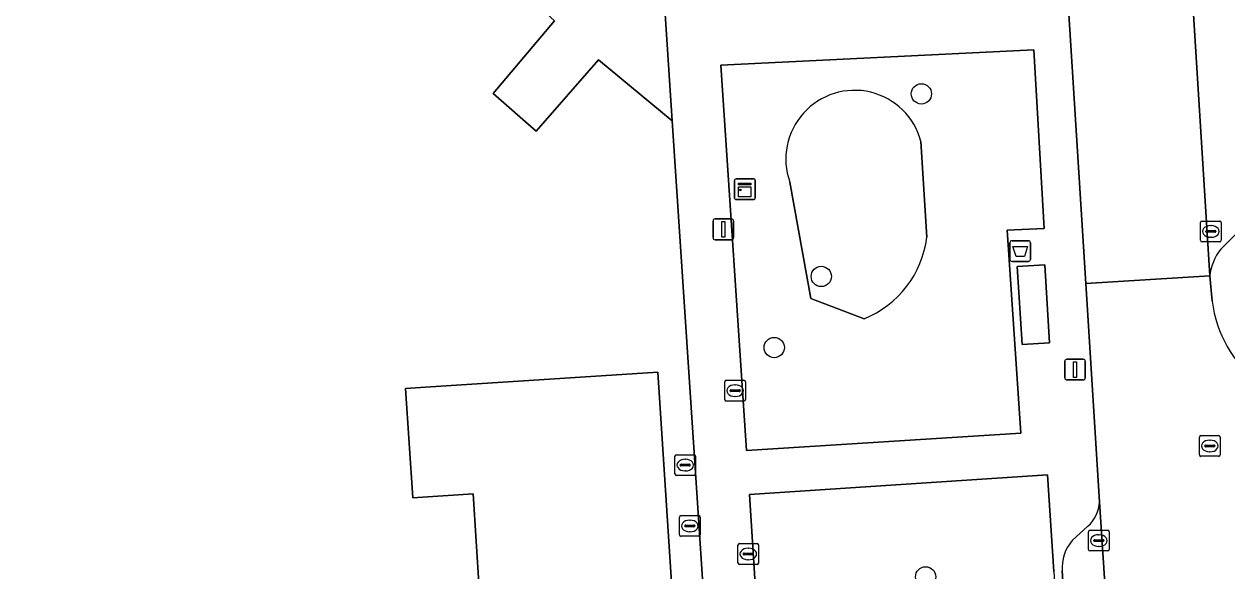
# Model space of a CAD drawing. Extents: x 159680 to 160786, y 387323 to 388340.
# Drawn here: x 160436.7 to 160494.7, y 387838.4 to 387864.8 of the extents above; entities that cross this region are included whole.
import ezdxf

# ---------------------------------------------------------------- set-up
doc = ezdxf.new("R2010")
doc.units = 0
for name, color, linetype in [('IMGEO_Afvalbak', 7, 'Continuous'), ('IMGEO_Boom', 7, 'Continuous'), ('IMGEO_Erf', 7, 'Continuous'), ('IMGEO_Groenvoorziening', 7, 'Continuous'), ('IMGEO_Kast', 7, 'Continuous'), ('IMGEO_Kolk', 7, 'Continuous'), ('IMGEO_Lichtmast', 7, 'Continuous'), ('IMGEO_Pand', 7, 'Continuous'), ('IMGEO_Parkeervlak_open', 7, 'Continuous'), ('IMGEO_Rijbaan_lokaal_gesloten', 7, 'Continuous'), ('IMGEO_Rijbaan_lokaal_open', 7, 'Continuous'), ('IMGEO_Rioolput', 7, 'Continuous'), ('IMGEO_Voetpad_gesloten', 7, 'Continuous'), ('IMGEO_Voetpad_open', 7, 'Continuous')]:
    doc.layers.add(name, color=color, linetype=linetype)

msp = doc.modelspace()

# ---------------------------------------------------------------- linework, layer by layer
at = {"layer": 'IMGEO_Afvalbak'}
for p, q in [((160484.272, 387853.482), (160484.272, 387854.282)), ((160484.272, 387854.282), (160484.272, 387853.482)), ((160484.372, 387854.382), (160485.162, 387854.382)), ((160485.162, 387854.382), (160484.372, 387854.382)), ((160485.262, 387854.282), (160485.262, 387853.482)), ((160485.262, 387853.482), (160485.262, 387854.282)), ((160485.162, 387853.382), (160484.372, 387853.382)), ((160484.372, 387853.382), (160485.162, 387853.382))]:
    msp.add_line(p, q, dxfattribs=at)
msp.add_lwpolyline([(160484.415, 387854.096), (160485.119, 387854.096), (160484.97, 387853.626), (160484.564, 387853.626), (160484.415, 387854.096)], dxfattribs=at)
for centre, start, end in [((160484.372, 387854.282), 90, 180), ((160484.372, 387854.282), 90, 180), ((160485.162, 387854.282), 0, 90), ((160485.162, 387854.282), 360, 90), ((160484.372, 387853.482), 180, 270), ((160484.372, 387853.482), 180, 270), ((160485.162, 387853.482), 270, 0), ((160485.162, 387853.482), 270, 0)]:
    msp.add_arc(centre, 0.1, start, end, dxfattribs=at)
at = {"layer": 'IMGEO_Boom'}
for centre in [(160479.997, 387861.466), (160475.167, 387852.658), (160472.897, 387849.226), (160480.202, 387838.164)]:
    msp.add_circle(centre, 0.489, dxfattribs=at)
at = {"layer": 'IMGEO_Erf'}
for points in [[(160471.548, 387805.946), (160469.173, 387841.97), (160467.973, 387860.17), (160464.424, 387863.103), (160461.402, 387859.667), (160459.337, 387861.483), (160462.3, 387864.988)], [(160458.664, 387837.604), (160458.368, 387842.166), (160455.452, 387841.977), (160455.11, 387847.246), (160456.075, 387847.309), (160467.287, 387848.036), (160469.533, 387813.401), (160466.75, 387813.22), (160467.213, 387806.078), (160439.626, 387804.289), (160436.698, 387804.1), (160437.808, 387786.944), (160470.954, 387789.126)]]:
    msp.add_lwpolyline(points, dxfattribs=at)
at = {"layer": 'IMGEO_Groenvoorziening'}
msp.add_lwpolyline([(160484.145, 387854.897), (160485.923, 387854.979), (160485.424, 387863.6), (160470.319, 387862.849), (160471.554, 387844.266), (160484.794, 387845.099)], close=True, dxfattribs=at)
for points in [[(160480.261, 387854.55), (160479.979, 387859.173)], [(160479.979, 387859.173), (160480.261, 387854.55)], [(160473.649, 387857.21), (160474.667, 387851.594), (160477.243, 387850.62)], [(160477.243, 387850.62), (160474.667, 387851.594), (160473.649, 387857.21)], [(160486.396, 387838.424), (160486.082, 387843.09), (160471.696, 387842.13), (160474.66, 387795.422), (160475.146, 387790.156), (160475.199, 387789.317), (160475.488, 387784.77)]]:
    msp.add_lwpolyline(points, dxfattribs=at)
for centre, radius, start, end in [((160476.773, 387858.322), 3.317, 14.86224, 199.5962), ((160476.773, 387858.322), 3.317, 14.86224, 199.5962), ((160475.403, 387855.157), 4.895, 292.07343, 352.88244), ((160475.403, 387855.157), 4.895, 292.07343, 352.88244)]:
    msp.add_arc(centre, radius, start, end, dxfattribs=at)
at = {"layer": 'IMGEO_Kast'}
for p, q in [((160470.978, 387856.442), (160470.978, 387857.283)), ((160470.978, 387857.283), (160470.978, 387856.442)), ((160471.053, 387857.367), (160471.894, 387857.367)), ((160471.894, 387857.367), (160471.053, 387857.367)), ((160471.978, 387857.292), (160471.978, 387856.451)), ((160471.978, 387856.451), (160471.978, 387857.292)), ((160471.903, 387856.367), (160471.062, 387856.367)), ((160471.062, 387856.367), (160471.903, 387856.367))]:
    msp.add_line(p, q, dxfattribs=at)
for points in [[(160471.173, 387857.157), (160471.773, 387857.157), (160471.773, 387857.072), (160471.173, 387857.072), (160471.173, 387857.157)], [(160471.173, 387856.982), (160471.773, 387856.982), (160471.773, 387856.493), (160471.173, 387856.493), (160471.173, 387856.982)]]:
    msp.add_lwpolyline(points, dxfattribs=at)
msp.add_circle((160471.257, 387856.831), 0.0377, dxfattribs=at)
for centre, start, end in [((160471.056, 387857.289), 92.4484, 184.28452), ((160471.056, 387857.289), 92.4484, 184.28452), ((160471.9, 387857.289), 2.4484, 94.28452), ((160471.9, 387857.289), 2.4484, 94.28452), ((160471.056, 387856.445), 182.4484, 274.28452), ((160471.056, 387856.445), 182.4484, 274.28452), ((160471.9, 387856.445), 272.4484, 4.28452), ((160471.9, 387856.445), 272.4484, 4.28452)]:
    msp.add_arc(centre, 0.0779, start, end, dxfattribs=at)
at = {"layer": 'IMGEO_Kolk'}
for p, q in [((160493.465, 387854.404), (160493.465, 387855.256)), ((160493.54, 387855.33), (160494.392, 387855.33)), ((160493.953, 387855.11), (160493.978, 387855.11)), ((160494.466, 387855.256), (160494.466, 387854.404)), ((160493.724, 387854.824), (160493.724, 387854.836)), ((160494.162, 387854.787), (160493.764, 387854.787)), ((160493.767, 387854.873), (160494.165, 387854.873)), ((160493.976, 387854.55), (160493.951, 387854.55)), ((160494.208, 387854.836), (160494.208, 387854.824)), ((160494.392, 387854.33), (160493.54, 387854.33)), ((160470.508, 387846.72), (160470.508, 387847.572)), ((160470.583, 387847.646), (160471.435, 387847.646)), ((160471.509, 387847.572), (160471.509, 387846.72)), ((160470.767, 387847.14), (160470.767, 387847.152)), ((160471.205, 387847.103), (160470.807, 387847.103)), ((160470.81, 387847.189), (160471.208, 387847.189)), ((160470.996, 387847.426), (160471.021, 387847.426)), ((160471.251, 387847.152), (160471.251, 387847.14)), ((160471.435, 387846.646), (160470.583, 387846.646)), ((160471.019, 387846.866), (160470.994, 387846.866)), ((160488.06, 387839.487), (160488.06, 387840.339)), ((160488.135, 387840.413), (160488.987, 387840.413)), ((160488.548, 387840.193), (160488.573, 387840.193)), ((160489.061, 387840.339), (160489.061, 387839.487)), ((160471.145, 387838.841), (160471.145, 387839.693)), ((160471.22, 387839.767), (160472.072, 387839.767)), ((160471.633, 387839.547), (160471.658, 387839.547)), ((160472.146, 387839.693), (160472.146, 387838.841)), ((160488.987, 387839.413), (160488.135, 387839.413)), ((160488.319, 387839.907), (160488.319, 387839.919)), ((160488.757, 387839.87), (160488.359, 387839.87)), ((160488.362, 387839.956), (160488.76, 387839.956)), ((160488.571, 387839.633), (160488.546, 387839.633)), ((160488.803, 387839.919), (160488.803, 387839.907)), ((160471.404, 387839.261), (160471.404, 387839.273)), ((160471.842, 387839.224), (160471.444, 387839.224)), ((160471.447, 387839.31), (160471.845, 387839.31)), ((160471.656, 387838.987), (160471.631, 387838.987)), ((160471.888, 387839.273), (160471.888, 387839.261)), ((160472.072, 387838.767), (160471.22, 387838.767))]:
    msp.add_line(p, q, dxfattribs=at)
for points in [[(160493.465, 387854.404), (160493.465, 387855.256)], [(160493.54, 387855.33), (160494.392, 387855.33)], [(160494.466, 387855.256), (160494.466, 387854.404)], [(160494.392, 387854.33), (160493.54, 387854.33)], [(160470.508, 387846.72), (160470.508, 387847.572)], [(160470.583, 387847.646), (160471.435, 387847.646)], [(160471.509, 387847.572), (160471.509, 387846.72)], [(160471.435, 387846.646), (160470.583, 387846.646)], [(160488.06, 387839.487), (160488.06, 387840.339)], [(160488.135, 387840.413), (160488.987, 387840.413)], [(160489.061, 387840.339), (160489.061, 387839.487)], [(160471.145, 387838.841), (160471.145, 387839.693)], [(160471.22, 387839.767), (160472.072, 387839.767)], [(160472.146, 387839.693), (160472.146, 387838.841)], [(160488.987, 387839.413), (160488.135, 387839.413)], [(160472.072, 387838.767), (160471.22, 387838.767)]]:
    msp.add_lwpolyline(points, dxfattribs=at)
for centre, radius, start, end in [((160493.542, 387855.254), 0.0765, 91.55205, 178.44795), ((160493.542, 387855.254), 0.0765, 91.55205, 178.44795), ((160494.39, 387855.254), 0.0765, 1.55205, 88.44795), ((160494.39, 387855.254), 0.0765, 1.55205, 88.44795), ((160493.764, 387854.833), 0.0403, 85.87752, 175.75265), ((160493.761, 387854.823), 0.0366, 178.93798, 274.71019), ((160494.165, 387854.83), 0.043, 264.86636, 352.45326), ((160494.169, 387854.835), 0.0386, 1.73085, 96.63898), ((160493.542, 387854.406), 0.0765, 181.55205, 268.44795), ((160493.542, 387854.406), 0.0765, 181.55205, 268.44795), ((160494.39, 387854.406), 0.0765, 271.55205, 358.44795), ((160494.39, 387854.406), 0.0765, 271.55205, 358.44795), ((160470.585, 387847.57), 0.0765, 91.55205, 178.44795), ((160470.585, 387847.57), 0.0765, 91.55205, 178.44795), ((160471.433, 387847.57), 0.0765, 1.55205, 88.44795), ((160471.433, 387847.57), 0.0765, 1.55205, 88.44795), ((160470.807, 387847.149), 0.0403, 85.87752, 175.75265), ((160470.804, 387847.139), 0.0366, 178.93798, 274.71019), ((160471.208, 387847.146), 0.043, 264.86636, 352.45326), ((160471.212, 387847.151), 0.0386, 1.73085, 96.63898), ((160470.585, 387846.722), 0.0765, 181.55205, 268.44795), ((160470.585, 387846.722), 0.0765, 181.55205, 268.44795), ((160471.433, 387846.722), 0.0765, 271.55205, 358.44795), ((160471.433, 387846.722), 0.0765, 271.55205, 358.44795), ((160488.137, 387840.337), 0.0765, 91.55205, 178.44795), ((160488.137, 387840.337), 0.0765, 91.55205, 178.44795), ((160488.985, 387840.337), 0.0765, 1.55205, 88.44795), ((160488.985, 387840.337), 0.0765, 1.55205, 88.44795), ((160471.222, 387839.691), 0.0765, 91.55205, 178.44795), ((160471.222, 387839.691), 0.0765, 91.55205, 178.44795), ((160472.07, 387839.691), 0.0765, 1.55205, 88.44795), ((160472.07, 387839.691), 0.0765, 1.55205, 88.44795), ((160488.137, 387839.489), 0.0765, 181.55205, 268.44795), ((160488.137, 387839.489), 0.0765, 181.55205, 268.44795), ((160488.359, 387839.916), 0.0403, 85.87752, 175.75265), ((160488.356, 387839.906), 0.0366, 178.93798, 274.71019), ((160488.76, 387839.913), 0.043, 264.86636, 352.45326), ((160488.764, 387839.918), 0.0386, 1.73085, 96.63898), ((160488.985, 387839.489), 0.0765, 271.55205, 358.44795), ((160488.985, 387839.489), 0.0765, 271.55205, 358.44795), ((160471.222, 387838.843), 0.0765, 181.55205, 268.44795), ((160471.222, 387838.843), 0.0765, 181.55205, 268.44795), ((160471.444, 387839.27), 0.0403, 85.87752, 175.75265), ((160471.441, 387839.26), 0.0366, 178.93798, 274.71019), ((160471.845, 387839.267), 0.043, 264.86636, 352.45326), ((160471.849, 387839.272), 0.0386, 1.73085, 96.63898), ((160472.07, 387838.843), 0.0765, 271.55205, 358.44795), ((160472.07, 387838.843), 0.0765, 271.55205, 358.44795)]:
    msp.add_arc(centre, radius, start, end, dxfattribs=at)
for centre, major_axis, ratio, start_param, end_param in [((160493.952, 387854.83), (-0.387, 0.002), 0.722429, 4.712389, 7.853982), ((160493.977, 387854.83), (-0.39, 0.002), 0.717154, 1.570796, 4.712389), ((160470.995, 387847.146), (-0.387, 0.002), 0.722429, 4.712389, 7.853982), ((160471.02, 387847.146), (-0.39, 0.002), 0.717154, 1.570796, 4.712389), ((160488.547, 387839.913), (-0.387, 0.002), 0.722429, 4.712389, 7.853982), ((160488.572, 387839.913), (-0.39, 0.002), 0.717154, 1.570796, 4.712389), ((160471.632, 387839.267), (-0.387, 0.002), 0.722429, 4.712389, 7.853982), ((160471.657, 387839.267), (-0.39, 0.002), 0.717154, 1.570796, 4.712389)]:
    msp.add_ellipse(centre, major_axis=major_axis, ratio=ratio, start_param=start_param, end_param=end_param, dxfattribs=at)
at = {"layer": 'IMGEO_Lichtmast'}
for p, q in [((160469.945, 387854.533), (160469.945, 387855.333)), ((160469.945, 387855.333), (160469.945, 387854.533)), ((160470.045, 387855.433), (160470.835, 387855.433)), ((160470.835, 387855.433), (160470.045, 387855.433)), ((160470.935, 387855.333), (160470.935, 387854.533)), ((160470.935, 387854.533), (160470.935, 387855.333)), ((160470.835, 387854.433), (160470.045, 387854.433)), ((160470.045, 387854.433), (160470.835, 387854.433)), ((160486.917, 387847.765), (160486.917, 387848.565)), ((160486.917, 387848.565), (160486.917, 387847.765)), ((160487.017, 387848.665), (160487.807, 387848.665)), ((160487.807, 387848.665), (160487.017, 387848.665)), ((160487.907, 387848.565), (160487.907, 387847.765)), ((160487.907, 387847.765), (160487.907, 387848.565)), ((160487.807, 387847.665), (160487.017, 387847.665)), ((160487.017, 387847.665), (160487.807, 387847.665))]:
    msp.add_line(p, q, dxfattribs=at)
for points in [[(160470.365, 387855.308), (160470.515, 387855.308), (160470.515, 387854.558), (160470.365, 387854.558), (160470.365, 387855.308)], [(160487.337, 387848.54), (160487.487, 387848.54), (160487.487, 387847.79), (160487.337, 387847.79), (160487.337, 387848.54)]]:
    msp.add_lwpolyline(points, dxfattribs=at)
for centre, start, end in [((160470.045, 387855.333), 90, 180), ((160470.045, 387855.333), 90, 180), ((160470.835, 387855.333), 0, 90), ((160470.835, 387855.333), 360, 90), ((160470.045, 387854.533), 180, 270), ((160470.045, 387854.533), 180, 270), ((160470.835, 387854.533), 270, 0), ((160470.835, 387854.533), 270, 0), ((160487.017, 387848.565), 90, 180), ((160487.017, 387848.565), 90, 180), ((160487.807, 387848.565), 0, 90), ((160487.807, 387848.565), 360, 90), ((160487.017, 387847.765), 180, 270), ((160487.017, 387847.765), 180, 270), ((160487.807, 387847.765), 270, 0), ((160487.807, 387847.765), 270, 0)]:
    msp.add_arc(centre, 0.1, start, end, dxfattribs=at)
at = {"layer": 'IMGEO_Pand'}
msp.add_lwpolyline([(160467.287, 387848.036), (160456.075, 387847.309), (160455.11, 387847.246), (160455.452, 387841.977), (160458.368, 387842.166), (160458.664, 387837.604), (160459.855, 387819.245), (160457.011, 387819.061), (160456.085, 387819.983), (160455.642, 387819.49), (160455.245, 387818.958), (160454.898, 387818.392), (160454.604, 387817.797), (160454.365, 387817.178), (160454.183, 387816.539), (160454.06, 387815.887), (160453.997, 387815.227), (160453.994, 387814.563), (160439.106, 387813.568), (160439.626, 387804.289), (160467.213, 387806.078), (160466.75, 387813.22), (160469.533, 387813.401)], close=True, dxfattribs=at)
at = {"layer": 'IMGEO_Parkeervlak_open'}
for points in [[(160489.667, 387920.697), (160493.912, 387852.689)], [(160494.441, 387853.98), (160495.165, 387854.705)], [(160489.082, 387834.417), (160488.593, 387841.784)], [(160488.031, 387840.613), (160487.279, 387839.92)], [(160486.791, 387838.449), (160489.954, 387789.294)]]:
    msp.add_lwpolyline(points, dxfattribs=at)
for centre, radius, start, end in [((160496.517, 387852.375), 2.624, 142.30058, 173.13572), ((160486.933, 387841.86), 1.662, 311.35652, 357.36784), ((160488.803, 387838.598), 2.017, 139.05395, 184.23982)]:
    msp.add_arc(centre, radius, start, end, dxfattribs=at)
at = {"layer": 'IMGEO_Rijbaan_lokaal_gesloten'}
msp.add_lwpolyline([(160493.912, 387852.689), (160489.667, 387920.697), (160489.324, 387926.125), (160488.105, 387946.024), (160482.047, 387945.687), (160486.83, 387869.924), (160487.933, 387852.317)], close=True, dxfattribs=at)
at = {"layer": 'IMGEO_Rijbaan_lokaal_open'}
msp.add_lwpolyline([(160494.028, 387851.468), (160493.912, 387852.689), (160487.933, 387852.317), (160488.593, 387841.784), (160489.082, 387834.417), (160495.119, 387834.87)], dxfattribs=at)
msp.add_arc((160499.975, 387852.23), 5.996, 187.305, 274.47702, dxfattribs=at)
at = {"layer": 'IMGEO_Rioolput'}
for p, q in [((160493.413, 387844.053), (160493.413, 387844.905)), ((160493.488, 387844.979), (160494.34, 387844.979)), ((160493.901, 387844.759), (160493.926, 387844.759)), ((160494.414, 387844.905), (160494.414, 387844.053)), ((160468.178, 387844.057), (160469.03, 387844.057)), ((160493.672, 387844.473), (160493.672, 387844.485)), ((160494.11, 387844.436), (160493.712, 387844.436)), ((160493.715, 387844.522), (160494.113, 387844.522)), ((160493.924, 387844.199), (160493.899, 387844.199)), ((160494.156, 387844.485), (160494.156, 387844.473)), ((160468.103, 387843.131), (160468.103, 387843.983)), ((160468.362, 387843.551), (160468.362, 387843.563)), ((160468.8, 387843.514), (160468.402, 387843.514)), ((160468.405, 387843.6), (160468.803, 387843.6)), ((160468.591, 387843.837), (160468.616, 387843.837)), ((160468.846, 387843.563), (160468.846, 387843.551)), ((160469.104, 387843.983), (160469.104, 387843.131)), ((160494.34, 387843.979), (160493.488, 387843.979)), ((160469.03, 387843.057), (160468.178, 387843.057)), ((160468.614, 387843.277), (160468.589, 387843.277)), ((160468.324, 387840.193), (160468.324, 387841.045)), ((160468.399, 387841.119), (160469.251, 387841.119)), ((160468.583, 387840.613), (160468.583, 387840.625)), ((160469.021, 387840.576), (160468.623, 387840.576)), ((160468.626, 387840.662), (160469.024, 387840.662)), ((160468.812, 387840.899), (160468.837, 387840.899)), ((160469.067, 387840.625), (160469.067, 387840.613)), ((160469.325, 387841.045), (160469.325, 387840.193)), ((160469.251, 387840.119), (160468.399, 387840.119)), ((160468.835, 387840.339), (160468.81, 387840.339))]:
    msp.add_line(p, q, dxfattribs=at)
for points in [[(160493.413, 387844.053), (160493.413, 387844.905)], [(160493.488, 387844.979), (160494.34, 387844.979)], [(160494.414, 387844.905), (160494.414, 387844.053)], [(160468.178, 387844.057), (160469.03, 387844.057)], [(160468.103, 387843.131), (160468.103, 387843.983)], [(160469.104, 387843.983), (160469.104, 387843.131)], [(160494.34, 387843.979), (160493.488, 387843.979)], [(160469.03, 387843.057), (160468.178, 387843.057)], [(160468.324, 387840.193), (160468.324, 387841.045)], [(160468.399, 387841.119), (160469.251, 387841.119)], [(160469.325, 387841.045), (160469.325, 387840.193)], [(160469.251, 387840.119), (160468.399, 387840.119)]]:
    msp.add_lwpolyline(points, dxfattribs=at)
for centre, radius, start, end in [((160493.49, 387844.903), 0.0765, 91.55205, 178.44795), ((160493.49, 387844.903), 0.0765, 91.55205, 178.44795), ((160494.338, 387844.903), 0.0765, 1.55205, 88.44795), ((160494.338, 387844.903), 0.0765, 1.55205, 88.44795), ((160468.18, 387843.981), 0.0765, 91.55205, 178.44795), ((160468.18, 387843.981), 0.0765, 91.55205, 178.44795), ((160469.028, 387843.981), 0.0765, 1.55205, 88.44795), ((160469.028, 387843.981), 0.0765, 1.55205, 88.44795), ((160493.49, 387844.055), 0.0765, 181.55205, 268.44795), ((160493.49, 387844.055), 0.0765, 181.55205, 268.44795), ((160493.712, 387844.482), 0.0403, 85.87752, 175.75265), ((160493.709, 387844.472), 0.0366, 178.93798, 274.71019), ((160494.113, 387844.479), 0.043, 264.86636, 352.45326), ((160494.117, 387844.484), 0.0386, 1.73085, 96.63898), ((160494.338, 387844.055), 0.0765, 271.55205, 358.44795), ((160494.338, 387844.055), 0.0765, 271.55205, 358.44795), ((160468.402, 387843.56), 0.0403, 85.87752, 175.75265), ((160468.399, 387843.55), 0.0366, 178.93798, 274.71019), ((160468.803, 387843.557), 0.043, 264.86636, 352.45326), ((160468.807, 387843.562), 0.0386, 1.73085, 96.63898), ((160468.18, 387843.133), 0.0765, 181.55205, 268.44795), ((160468.18, 387843.133), 0.0765, 181.55205, 268.44795), ((160469.028, 387843.133), 0.0765, 271.55205, 358.44795), ((160469.028, 387843.133), 0.0765, 271.55205, 358.44795), ((160468.401, 387841.043), 0.0765, 91.55205, 178.44795), ((160468.401, 387841.043), 0.0765, 91.55205, 178.44795), ((160468.623, 387840.622), 0.0403, 85.87752, 175.75265), ((160468.62, 387840.612), 0.0366, 178.93798, 274.71019), ((160469.024, 387840.619), 0.043, 264.86636, 352.45326), ((160469.028, 387840.624), 0.0386, 1.73085, 96.63898), ((160469.249, 387841.043), 0.0765, 1.55205, 88.44795), ((160469.249, 387841.043), 0.0765, 1.55205, 88.44795), ((160468.401, 387840.195), 0.0765, 181.55205, 268.44795), ((160468.401, 387840.195), 0.0765, 181.55205, 268.44795), ((160469.249, 387840.195), 0.0765, 271.55205, 358.44795), ((160469.249, 387840.195), 0.0765, 271.55205, 358.44795)]:
    msp.add_arc(centre, radius, start, end, dxfattribs=at)
for centre, major_axis, ratio, start_param, end_param in [((160493.9, 387844.479), (-0.387, 0.002), 0.722429, 4.712389, 7.853982), ((160493.925, 387844.479), (-0.39, 0.002), 0.717154, 1.570796, 4.712389), ((160468.59, 387843.557), (-0.387, 0.002), 0.722429, 4.712389, 7.853982), ((160468.615, 387843.557), (-0.39, 0.002), 0.717154, 1.570796, 4.712389), ((160468.811, 387840.619), (-0.387, 0.002), 0.722429, 4.712389, 7.853982), ((160468.836, 387840.619), (-0.39, 0.002), 0.717154, 1.570796, 4.712389)]:
    msp.add_ellipse(centre, major_axis=major_axis, ratio=ratio, start_param=start_param, end_param=end_param, dxfattribs=at)
at = {"layer": 'IMGEO_Voetpad_gesloten'}
msp.add_lwpolyline([(160485.947, 387853.226), (160484.625, 387853.144), (160484.859, 387849.374), (160486.182, 387849.457)], close=True, dxfattribs=at)
at = {"layer": 'IMGEO_Voetpad_open'}
for points in [[(160484.653, 387872.974), (160482.177, 387912.29), (160481.761, 387912.249), (160482.178, 387904.888), (160467.626, 387903.855), (160466.975, 387913.399), (160464.489, 387913.012), (160465.817, 387892.875), (160466.721, 387879.166), (160466.925, 387876.073), (160467.179, 387872.216), (160467.973, 387860.17), (160469.173, 387841.97), (160471.548, 387805.946), (160471.746, 387802.943), (160471.963, 387799.654), (160472.021, 387798.801), (160472.224, 387795.783), (160472.256, 387795.129), (160472.476, 387790.848)], [(160488.593, 387841.784), (160487.933, 387852.317), (160486.83, 387869.924)], [(160497.066, 387854.787), (160495.165, 387854.705), (160494.441, 387853.98)], [(160493.912, 387852.689), (160494.028, 387851.468)], [(160470.954, 387789.126), (160475.199, 387789.317), (160475.146, 387790.156), (160474.66, 387795.422), (160471.696, 387842.13), (160486.082, 387843.09), (160486.396, 387838.424), (160489.517, 387789.266), (160489.681, 387786.673)], [(160487.279, 387839.92), (160488.031, 387840.613)], [(160489.954, 387789.294), (160486.791, 387838.449)]]:
    msp.add_lwpolyline(points, dxfattribs=at)
for points in [[(160467.179, 387872.216), (160463.824, 387868.617), (160455.528, 387875.63), (160455.932, 387870.826), (160462.3, 387864.988), (160459.337, 387861.483), (160461.402, 387859.667), (160464.424, 387863.103), (160467.973, 387860.17)], [(160485.424, 387863.6), (160485.923, 387854.979), (160484.145, 387854.897), (160484.794, 387845.099), (160471.554, 387844.266), (160470.319, 387862.849)], [(160484.625, 387853.144), (160485.947, 387853.226), (160486.182, 387849.457), (160484.859, 387849.374)]]:
    msp.add_lwpolyline(points, close=True, dxfattribs=at)
for centre, radius, start, end in [((160496.517, 387852.375), 2.624, 142.30058, 173.13572), ((160499.975, 387852.23), 5.996, 187.305, 274.47702), ((160486.933, 387841.86), 1.662, 311.35652, 357.36784), ((160488.803, 387838.598), 2.017, 139.05395, 184.23982)]:
    msp.add_arc(centre, radius, start, end, dxfattribs=at)

doc.saveas('drawing.dxf')
